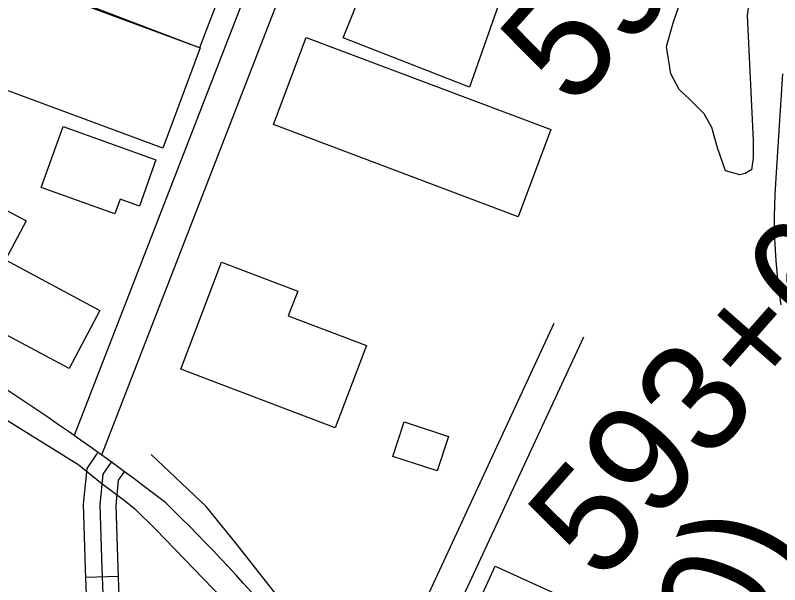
# Model space of a CAD drawing. Extents: x 3625074 to 3663148, y 511451 to 537151.
# Drawn here: x 3658865 to 3659570, y 531656 to 532181 of the extents above; entities that cross this region are included whole.
import ezdxf

# ---------------------------------------------------------------- set-up
doc = ezdxf.new("R2010")
doc.units = 0
for name, color, linetype in [('V-BLDG-OTLN', 7, 'Continuous'), ('V-CHAN-NAID', 7, 'Continuous'), ('V-LEVE-TOET', 7, 'Continuous'), ('V-RAIL-TRAK', 7, 'Continuous'), ('V-ROAD-CNTR', 7, 'Continuous'), ('V-SITE-VEGE', 7, 'Continuous'), ('V-SURV-IDEN', 7, 'Continuous'), ('V-TOPO-SHOR', 7, 'Continuous')]:
    doc.layers.add(name, color=color, linetype=linetype)

msp = doc.modelspace()

# ---------------------------------------------------------------- linework, layer by layer
at = {"layer": 'V-BLDG-OTLN'}
for points in [[(3659283.95, 532115.16), (3659167.31, 532160.7), (3659183.97, 532202.18), (3659160.94, 532210.8), (3659191.26, 532296.95), (3659214.93, 532288.63), (3659231.63, 532331.38), (3659320.09, 532297.61), (3659289.12, 532212.65), (3659314.81, 532202.83)], [(3659034.78, 532151.48), (3658883.01, 532209.62), (3658918.09, 532301.19), (3659069.85, 532243.05)], [(3659000.98, 532058.76), (3658808.89, 532129.98), (3658843.19, 532222.48), (3659035.28, 532151.26)], [(3659328.84, 531995.41), (3659102.96, 532080.48), (3659133.29, 532161), (3659359.17, 532075.92)], [(3658956.58, 531998), (3658888.5, 532022.45), (3658908.72, 532078.77), (3658994.52, 532047.96), (3658979.17, 532005.2), (3658961.45, 532011.56)], [(3658914.28, 531855.47), (3658789.74, 531921.91), (3658818.32, 531975.48), (3658820.82, 531974.14), (3658840, 532010.08), (3658874.65, 531991.59), (3658855.44, 531955.57), (3658942.82, 531908.96)], [(3659159.99, 531800.49), (3659017.5, 531854.61), (3659055.1, 531953.61), (3659125.41, 531926.9), (3659116.71, 531904.01), (3659188.89, 531876.59)], [(3659254.28, 531760.74), (3659213.15, 531774.25), (3659223.64, 531806.2), (3659264.77, 531792.69)], [(3659427.55, 531280.63), (3659375.14, 531304.5), (3659494.76, 531567.09), (3659375, 531621.64), (3659330.73, 531524.43), (3659255.55, 531558.68), (3659307.58, 531672.9), (3659407.17, 531627.54), (3659408.36, 531630.14), (3659567.88, 531557.47), (3659446.1, 531290.14), (3659434.32, 531295.5)]]:
    msp.add_lwpolyline(points, close=True, dxfattribs=at)
at = {"layer": 'V-LEVE-TOET'}
msp.add_lwpolyline([(3658809.01, 531837.16), (3658923.21, 531766.29), (3658943.18, 531750.01), (3658948.24, 531746.26), (3658966.69, 531732.51), (3658974.92, 531725.88), (3658994.25, 531706.64), (3659064.53, 531633.96)], dxfattribs=at)
at = {"layer": 'V-RAIL-TRAK'}
msp.add_lwpolyline([(3659573.1, 532127.37), (3659567.27, 532036.38), (3659566.51, 532026.19), (3659565.96, 532015.98), (3659565.6, 532005.76), (3659565.45, 531995.54), (3659565.49, 531985.32), (3659565.74, 531975.1), (3659566.19, 531964.89), (3659566.84, 531954.68), (3659567.7, 531944.5), (3659568.75, 531934.33), (3659570, 531924.18), (3659571.46, 531914.06)], dxfattribs=at)
at = {"layer": 'V-ROAD-CNTR'}
msp.add_line((3658929.9, 531662.57), (3658959.87, 531663.7), dxfattribs=at)
for points in [[(3659527.13, 533360.26), (3658919.09, 531793.39)], [(3659555.1, 533349.4), (3658944.31, 531775.46)], [(3659362.04, 531896.95), (3659185.77, 531517.16)], [(3659389.26, 531884.32), (3659205.35, 531488.1)], [(3658931.71, 531614.2), (3658929.6, 531670.31), (3658927.6, 531729.99), (3658931, 531762.97), (3658940.65, 531777.2)], [(3658953.21, 531769), (3658945.53, 531757.68), (3658942.62, 531729.47), (3658944.6, 531670.84), (3658947.22, 531600.93), (3658950.12, 531555.83), (3658979.06, 531571.96), (3659010.46, 531572.47), (3659075.21, 531572.72), (3659109.77, 531577.46), (3659137.72, 531582.42)], [(3659128.93, 531596.09), (3659107.44, 531592.28), (3659074.16, 531587.71), (3659010.31, 531587.47), (3658975.05, 531586.9), (3658963.56, 531580.5), (3658962.2, 531601.69), (3658959.59, 531671.37), (3658957.65, 531728.95), (3658960.07, 531752.38), (3658965.05, 531759.73)]]:
    msp.add_lwpolyline(points, dxfattribs=at)
for centre, radius, start, end in [((3657623.39, 529944.6), 2257.62, 52.32586, 62.23638), ((3658020.95, 530709.89), 1417.21, 32.68135, 46.12608)]:
    msp.add_arc(centre, radius, start, end, dxfattribs=at)
at = {"layer": 'V-SITE-VEGE'}
msp.add_lwpolyline([(3659547.59, 532235.26), (3659540.29, 532181.27), (3659546.04, 532065.82), (3659545.83, 532049.59), (3659545.15, 532042.99), (3659544.49, 532038.79), (3659543.28, 532038.21), (3659538.44, 532035.27), (3659533.61, 532034.12), (3659520.44, 532037.9), (3659512.9, 532059.03), (3659507.73, 532077.72), (3659500.68, 532090.43), (3659487.62, 532103.82), (3659477.53, 532112.96), (3659469.9, 532127.48), (3659466.01, 532152.77), (3659472.31, 532175.52), (3659479.16, 532194.67)], dxfattribs=at)
at = {"layer": 'V-TOPO-SHOR'}
msp.add_lwpolyline([(3659186, 531544.24), (3659068.49, 531693.66), (3659041, 531727.87), (3658989.93, 531776.05)], dxfattribs=at)

# ---------------------------------------------------------------- texts
at = {"layer": 'V-CHAN-NAID'}
msp.add_text('EQUILON (104.0)', height=100, rotation=68.03595, dxfattribs=at).set_placement((3659191.17, 530715.26))
at = {"layer": 'V-SURV-IDEN'}
for s, rotation, p in [('590+46.7', 48.06012, (3659379.43, 532094.13)), ('593+64.3', 48.66567, (3659405.81, 531655.87))]:
    msp.add_text(s, height=100, rotation=rotation, dxfattribs=at).set_placement(p)

doc.saveas('drawing.dxf')
